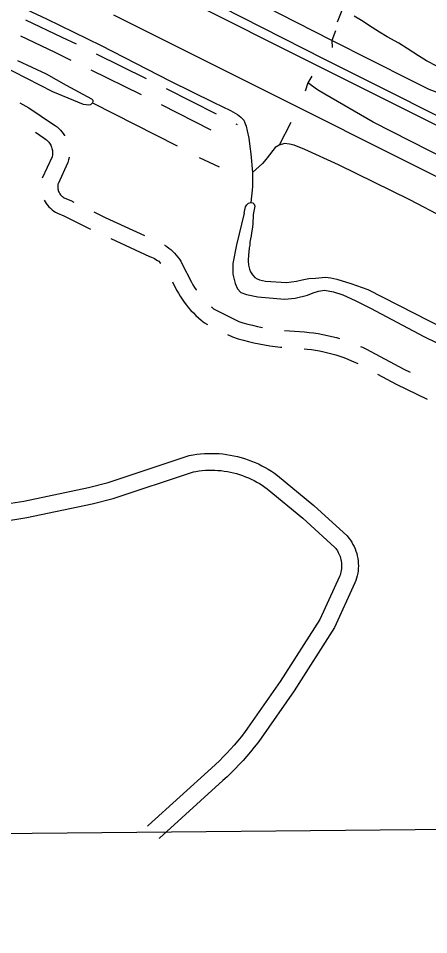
# Model space of a CAD drawing. Extents: x 3598634 to 3636690, y 517270 to 542944.
# Drawn here: x 3622266 to 3623001, y 522677 to 524317 of the extents above; entities that cross this region are included whole.
import ezdxf

# ---------------------------------------------------------------- set-up
doc = ezdxf.new("R2010")
doc.units = 0
for name, color, linetype in [('V-GRID-FRAM', 7, 'Continuous'), ('V-RAIL-TRAK', 7, 'Continuous'), ('V-ROAD-CNTR', 7, 'Continuous'), ('V-SITE-VEGE', 7, 'Continuous'), ('V-TOPO-SHOR', 7, 'Continuous')]:
    doc.layers.add(name, color=color, linetype=linetype)

msp = doc.modelspace()

# ---------------------------------------------------------------- linework, layer by layer
at = {"layer": 'V-GRID-FRAM'}
msp.add_lwpolyline([(3602690.3, 540859.2), (3634347.4, 541153.9), (3634524.6, 522971.8), (3602851.6, 522676.9), (3602690.3, 540859.2)], dxfattribs=at)
at = {"layer": 'V-RAIL-TRAK'}
for points in [[(3622311.7, 524497.1), (3622520, 524393.9), (3622813.3, 524244.4), (3623124.2, 524088.6), (3623308.1, 523995.1), (3623478.9, 523910.4), (3623691.7, 523802.5), (3623963.5, 523666), (3624200.7, 523546.8), (3624449.3, 523421.9), (3624656.1, 523318.3), (3624901.5, 523195.4), (3624971.2, 523160.2), (3625102.7, 523094), (3625339.5, 522974.4), (3625511.7, 522887.9)], [(3625480.7, 522887.6), (3625256.9, 522998.4), (3624980.3, 523138), (3624964.2, 523146.1), (3624752.6, 523252.3), (3624493.4, 523382.8), (3624242.4, 523508.4), (3623980, 523641.2), (3623814.3, 523723.7), (3623730.2, 523765.6), (3623541.6, 523861), (3623315.1, 523974.5), (3623125.7, 524069.8), (3622847.5, 524209), (3622514.9, 524375.8), (3622293.9, 524487.1)], [(3622436.7, 524323.2), (3622750.5, 524165.9), (3623147, 523967.7), (3623473.8, 523802.7), (3623760.2, 523658.2), (3624033.3, 523521.6), (3624133.5, 523470.5), (3624272.8, 523400.5), (3624422.8, 523324.9), (3624630.7, 523221.6), (3624727, 523171.2), (3624769.8, 523150.3), (3624866.7, 523102.8), (3624927.2, 523072.5), (3625086.1, 522992.7), (3625095, 522988.3), (3625273.1, 522899.3), (3625299.7, 522885.9)]]:
    msp.add_lwpolyline(points, dxfattribs=at)
at = {"layer": 'V-ROAD-CNTR'}
for p, q in [((3622405.7, 524253.2), (3622495.5, 524209.2)), ((3622396.4, 524224.4), (3622486.2, 524180.3)), ((3622531.2, 524191.3), (3622620.4, 524146)), ((3622522, 524162.4), (3622611.1, 524117.1)), ((3622656, 524127.9), (3622658.4, 524126.7))]:
    msp.add_line(p, q, dxfattribs=at)
for points in [[(3622279.5, 524314), (3622344.6, 524283.2), (3622369.8, 524270.8)], [(3622270.3, 524285.1), (3622331.6, 524256.2), (3622360.5, 524242)], [(3622269.4, 524165.3), (3622285.4, 524156.7), (3622329.7, 524126.9), (3622332.7, 524125), (3622335.9, 524122.5), (3622339, 524119.7), (3622341.9, 524116.8), (3622344.5, 524113.7), (3622347, 524110.5), (3622349.2, 524107), (3622349.4, 524106.7)], [(3622297.1, 524112.7), (3622313, 524102), (3622315.2, 524100.6), (3622316.8, 524099.3), (3622318.3, 524098), (3622319.8, 524096.5), (3622321.1, 524094.9), (3622322.4, 524093.3), (3622323.5, 524091.6), (3622324.5, 524089.8), (3622325.4, 524087.9), (3622326.1, 524086), (3622326.7, 524084), (3622327.2, 524082), (3622327.6, 524080), (3622327.8, 524077.9), (3622327.8, 524075.9), (3622327.8, 524073.8), (3622327.6, 524071.8), (3622327.2, 524069.7), (3622327, 524068.7), (3622309.1, 524030.5)], [(3622357.4, 524068.3), (3622357.3, 524067.8), (3622356.6, 524063.7), (3622355.4, 524058.8), (3622337.6, 524020.6), (3622337.4, 524020), (3622337.1, 524018.3), (3622337, 524016.6), (3622337, 524015), (3622337.1, 524013.3), (3622337.3, 524011.7), (3622337.6, 524010), (3622338.1, 524008.4), (3622338.7, 524006.9), (3622339.4, 524005.3), (3622340.2, 524003.9), (3622341.1, 524002.5), (3622342.1, 524001.1), (3622343.2, 523999.9), (3622344.3, 523998.7), (3622345.6, 523997.6), (3622346.9, 523996.6), (3622348.3, 523995.7), (3622349.5, 523995.1), (3622360.2, 523990.8), (3622365.8, 523988)], [(3622312.7, 523991.6), (3622314.3, 523988.6), (3622316.4, 523985.4), (3622318.7, 523982.3), (3622321.2, 523979.4), (3622323.9, 523976.7), (3622326.8, 523974.2), (3622329.9, 523971.9), (3622333.2, 523969.8), (3622336.8, 523967.8), (3622347.9, 523963.4), (3622395.9, 523939.7)], [(3622401.7, 523970.3), (3622421.8, 523960.4), (3622492.2, 523927.8)], [(3622432.1, 523922.6), (3622501.2, 523890.6), (3622504.9, 523889.2), (3622507.6, 523888), (3622510.3, 523886.7), (3622512.9, 523885.2), (3622515.4, 523883.6), (3622517.8, 523881.9), (3622520.1, 523880), (3622521.6, 523878.6)], [(3622528.4, 523910.9), (3622528.5, 523910.8), (3622532.3, 523908.4), (3622536, 523905.7), (3622539.6, 523902.8), (3622543, 523899.7), (3622546.2, 523896.5), (3622549.3, 523893), (3622552.2, 523889.5), (3622554.8, 523885.7), (3622557.3, 523881.9), (3622559.5, 523877.9), (3622576.4, 523844.4), (3622579, 523839.8), (3622581.7, 523835.2), (3622584.6, 523830.8), (3622585, 523830.2)], [(3622542.6, 523844.9), (3622549.9, 523830.4), (3622553, 523824.8), (3622556.3, 523819.3), (3622559.7, 523814), (3622563.4, 523808.8), (3622567.3, 523803.7), (3622571.3, 523798.8), (3622575.5, 523794), (3622579.9, 523789.4), (3622584.4, 523784.9), (3622589.1, 523780.6), (3622593.9, 523776.4), (3622599.9, 523771.7), (3622605.3, 523769)], [(3622611.8, 523800.6), (3622613, 523799.6), (3622616.1, 523797.1), (3622661.2, 523774.4), (3622668.7, 523772.1), (3622677.3, 523769.6), (3622686, 523767.4), (3622694.7, 523765.3), (3622703.4, 523763.5), (3622703.7, 523763.4)], [(3622742.9, 523758), (3622778.7, 523755.5), (3622787, 523754.7), (3622795.2, 523753.7), (3622803.4, 523752.5), (3622811.6, 523751), (3622819.7, 523749.3), (3622827.8, 523747.4), (3622835.8, 523745.3), (3622841.6, 523743.6)], [(3622641, 523751), (3622649.9, 523746.5), (3622660.2, 523743.3), (3622669.4, 523740.7), (3622678.8, 523738.2), (3622688.2, 523736), (3622697.6, 523734.1), (3622707.1, 523732.3), (3622716.7, 523730.8), (3622726, 523729.5)], [(3622726.4, 523729.4), (3622736, 523728.4), (3622738.3, 523728.2)], [(3622778.2, 523725.4), (3622783.7, 523724.9), (3622791.1, 523724), (3622798.5, 523722.9), (3622805.9, 523721.6), (3622813.2, 523720.1), (3622820.5, 523718.3), (3622827.8, 523716.4), (3622835, 523714.3), (3622842.1, 523712), (3622849.1, 523709.5), (3622856.1, 523706.8), (3622863, 523703.9), (3622869.9, 523700.9), (3622874, 523698.9)], [(3622879.1, 523729.6), (3622882.5, 523728.1), (3622890, 523724.5), (3622897.3, 523720.7), (3622956.4, 523688.8), (3622967.7, 523683.3)], [(3622909.3, 523680.1), (3622942.7, 523662.1), (3622998.5, 523635)], [(3622229.1, 523445.4), (3622276.5, 523452.9), (3622392.1, 523477.1), (3622427.5, 523486.1), (3622572.3, 523534.3), (3622579.7, 523535.7), (3622586.3, 523536.6), (3622592.9, 523537.4), (3622599.5, 523537.9), (3622606.2, 523538.2), (3622612.8, 523538.2), (3622619.4, 523538.1), (3622626.1, 523537.7), (3622632.7, 523537.1), (3622639.3, 523536.3), (3622645.9, 523535.2), (3622652.4, 523534), (3622658.8, 523532.5), (3622665.3, 523530.8), (3622671.6, 523528.9), (3622677.9, 523526.8), (3622684.1, 523524.4), (3622690.3, 523521.9), (3622696.3, 523519.2), (3622702.3, 523516.2), (3622708.1, 523513.1), (3622713.9, 523509.7), (3622719.5, 523506.2), (3622725, 523502.5), (3622730.6, 523498.5), (3622795.8, 523445), (3622855.1, 523390.5), (3622858.3, 523386.6), (3622860.9, 523383), (3622863.3, 523379.2), (3622865.6, 523375.4), (3622867.6, 523371.4), (3622869.3, 523367.3), (3622870.9, 523363.1), (3622872.2, 523358.9), (3622873.3, 523354.6), (3622874.1, 523350.2), (3622874.7, 523345.8), (3622875.1, 523341.3), (3622875.2, 523336.9), (3622875, 523332.4), (3622874.7, 523328), (3622874, 523323.6), (3622873.2, 523319.2), (3622872, 523314.9), (3622870.7, 523310.7), (3622869.1, 523306.4), (3622832.5, 523226.6), (3622760.2, 523113.5), (3622701.3, 523028.7), (3622695, 523020.4), (3622688.7, 523012.3), (3622682.2, 523004.4), (3622675.6, 522996.6), (3622668.8, 522988.9), (3622661.8, 522981.4), (3622654.7, 522974), (3622647.5, 522966.7), (3622640.1, 522959.6), (3622632.6, 522952.7), (3622519, 522849.8), (3622517.8, 522848.8)], [(3622234.5, 523415.8), (3622281.9, 523423.4), (3622398.9, 523447.8), (3622436, 523457.3), (3622579.8, 523505.2), (3622584.5, 523506), (3622590.1, 523506.9), (3622595.7, 523507.5), (3622601.3, 523507.9), (3622607, 523508.2), (3622612.6, 523508.2), (3622618.2, 523508.1), (3622623.9, 523507.8), (3622629.5, 523507.3), (3622635.1, 523506.6), (3622640.7, 523505.7), (3622646.2, 523504.6), (3622651.7, 523503.4), (3622657.1, 523501.9), (3622662.5, 523500.3), (3622667.9, 523498.5), (3622673.2, 523496.5), (3622678.4, 523494.4), (3622683.5, 523492), (3622688.5, 523489.6), (3622693.5, 523486.9), (3622698.4, 523484.1), (3622703.2, 523481.1), (3622707.8, 523477.9), (3622712.2, 523474.7), (3622776.1, 523422.3), (3622833.2, 523369.8), (3622834.6, 523368.2), (3622836.2, 523365.9), (3622837.7, 523363.6), (3622839.1, 523361.1), (3622840.4, 523358.6), (3622841.5, 523356.1), (3622842.5, 523353.5), (3622843.3, 523350.8), (3622844, 523348.1), (3622844.5, 523345.3), (3622844.9, 523342.6), (3622845.1, 523339.8), (3622845.2, 523337), (3622845.1, 523334.2), (3622844.8, 523331.4), (3622844.5, 523328.6), (3622843.9, 523325.9), (3622843.2, 523323.2), (3622842.4, 523320.5), (3622841.4, 523318), (3622806.1, 523241), (3622735.2, 523130.2), (3622676.9, 523046.2), (3622671.2, 523038.6), (3622665.3, 523031), (3622659.2, 523023.6), (3622652.9, 523016.2), (3622646.5, 523009), (3622640, 523001.9), (3622633.3, 522995), (3622626.5, 522988.1), (3622619.5, 522981.5), (3622612.4, 522974.9), (3622498.9, 522872.1), (3622497.8, 522871.1)]]:
    msp.add_lwpolyline(points, dxfattribs=at)
at = {"layer": 'V-SITE-VEGE'}
msp.add_lwpolyline([(3623015.6, 524230.9), (3622997.2, 524240.9), (3622982.7, 524249.6), (3622962.4, 524262.8), (3622947.8, 524272.1), (3622926.9, 524283.4), (3622913, 524292.1), (3622899.7, 524300), (3622880.7, 524312.6), (3622868, 524320.6)], dxfattribs=at)
at = {"layer": 'V-TOPO-SHOR'}
for p, q in [((3622834, 524294.4), (3622828, 524277.1)), ((3622828, 524277.1), (3622828.3, 524264.7)), ((3622399.5, 524165.3), (3622550.7, 524088.3)), ((3622754.3, 524130.4), (3622733.5, 524089.8)), ((3622590.2, 524067.7), (3622625.8, 524050.9))]:
    msp.add_line(p, q, dxfattribs=at)
for points in [[(3623916.9, 524963.6), (3623911.4, 524957.1), (3623855.7, 524893.1), (3623728.7, 524742.5), (3623587.9, 524582), (3623458.2, 524437.2), (3623312, 524281.2), (3623200.5, 524132.2), (3623184.7, 524117.3), (3623177.9, 524113.8), (3623172.5, 524112.7), (3623165.7, 524111.6), (3623153.4, 524113.4), (3623141.1, 524118.6), (3623081.3, 524153.8), (3623063.5, 524164.4), (3623030.8, 524178.6), (3623002.1, 524189.6), (3622969.5, 524205.3), (3622828, 524277.1), (3622733.8, 524325), (3622606, 524392)], [(3622935.6, 524550.5), (3622880.1, 524417.9), (3622837.2, 524309.7)], [(3622069.6, 524431.8), (3622316.9, 524315.8), (3622414.5, 524267.8)], [(3622414.5, 524267.8), (3622537.8, 524205), (3622616.3, 524165.9), (3622646.4, 524151.5), (3622658.6, 524144.7), (3622665, 524139.6), (3622670.1, 524134.3), (3622672, 524129.8), (3622674.2, 524123.7), (3622676.2, 524115.1), (3622679, 524102.2), (3622681.1, 524087.6), (3622682.8, 524074.1), (3622685.8, 524041.1), (3622685.8, 524014.9), (3622682.9, 523987.2)], [(3622265.3, 524241.5), (3622316.2, 524217.1), (3622352.3, 524197), (3622397.7, 524172.7), (3622399.8, 524170.1), (3622400, 524167.9), (3622399.5, 524165.3), (3622395.7, 524162), (3622392.7, 524161.2), (3622382.9, 524162.6), (3622328.5, 524185.3), (3622211.1, 524244.6)], [(3622791.7, 524213.4), (3622784.9, 524201), (3622779.9, 524186.2)], [(3623418.8, 523866.5), (3623069.3, 524045.7), (3622901.6, 524130.9), (3622815.1, 524180.7), (3622802.2, 524189), (3622784.9, 524201)], [(3622779.6, 524081.8), (3622760.1, 524089.7), (3622752, 524091.8), (3622742.9, 524092.5), (3622733.5, 524089.8), (3622726.1, 524085.7), (3622712.2, 524067.1)], [(3623983.5, 523513.6), (3623971.1, 523503.9), (3623962.8, 523500.9), (3623953.6, 523500.4), (3623939.9, 523502.9), (3623912, 523514.9), (3623740.6, 523599.7), (3623560.2, 523696.1), (3623419.4, 523769), (3623261.8, 523846.9), (3623090.4, 523927.7), (3622967.5, 523991.8), (3622839.7, 524054.5), (3622779.6, 524081.8)], [(3622712.2, 524067.1), (3622710.2, 524064.9), (3622703.6, 524057.2), (3622685.8, 524041.1)], [(3622670.5, 523968), (3622673.4, 523979.1), (3622675.5, 523982.8), (3622678.5, 523985.7), (3622682.9, 523987.2), (3622686.2, 523986.3), (3622688.6, 523983.9), (3622689.9, 523980.3), (3622686.7, 523965.7)], [(3622670.5, 523968), (3622657.1, 523911.1), (3622650.4, 523878), (3622650.8, 523858.6), (3622654.4, 523842.1), (3622659, 523832.8), (3622664.9, 523826.3), (3622675.2, 523822.7), (3622695.2, 523818.6), (3622743.2, 523814.3), (3622761.8, 523815.9), (3622784.3, 523821.6), (3622794.4, 523825.4), (3622803.7, 523828.4), (3622814.7, 523830.2), (3622830.9, 523827.2), (3622847.4, 523821.7), (3622869.7, 523811.9), (3622896.9, 523797.8), (3622992.5, 523747.3), (3623137, 523677.1)], [(3622686.7, 523965.7), (3622686.6, 523948.2), (3622685.1, 523939.2), (3622684.2, 523932.8), (3622683.2, 523927.2), (3622682.2, 523922.2), (3622681.2, 523916), (3622680.8, 523910.8), (3622679.9, 523906), (3622679.1, 523898.2), (3622678.3, 523893.8), (3622677.7, 523882.8), (3622678.7, 523874.9), (3622680.2, 523867.7), (3622682.1, 523863.2), (3622685.7, 523857.5), (3622689.8, 523853.2), (3622693.8, 523850.4), (3622698.2, 523848.9), (3622708.9, 523846.3), (3622746.6, 523844), (3622764.5, 523846.1), (3622774.8, 523848.6), (3622786.3, 523851), (3622798.2, 523851.8), (3622816.4, 523853.3), (3622826.1, 523852.3), (3622836.7, 523849.9), (3622862, 523842.2), (3622892.3, 523831.5), (3623000.6, 523775.8), (3623141.9, 523706.7)]]:
    msp.add_lwpolyline(points, dxfattribs=at)

doc.saveas('drawing.dxf')
